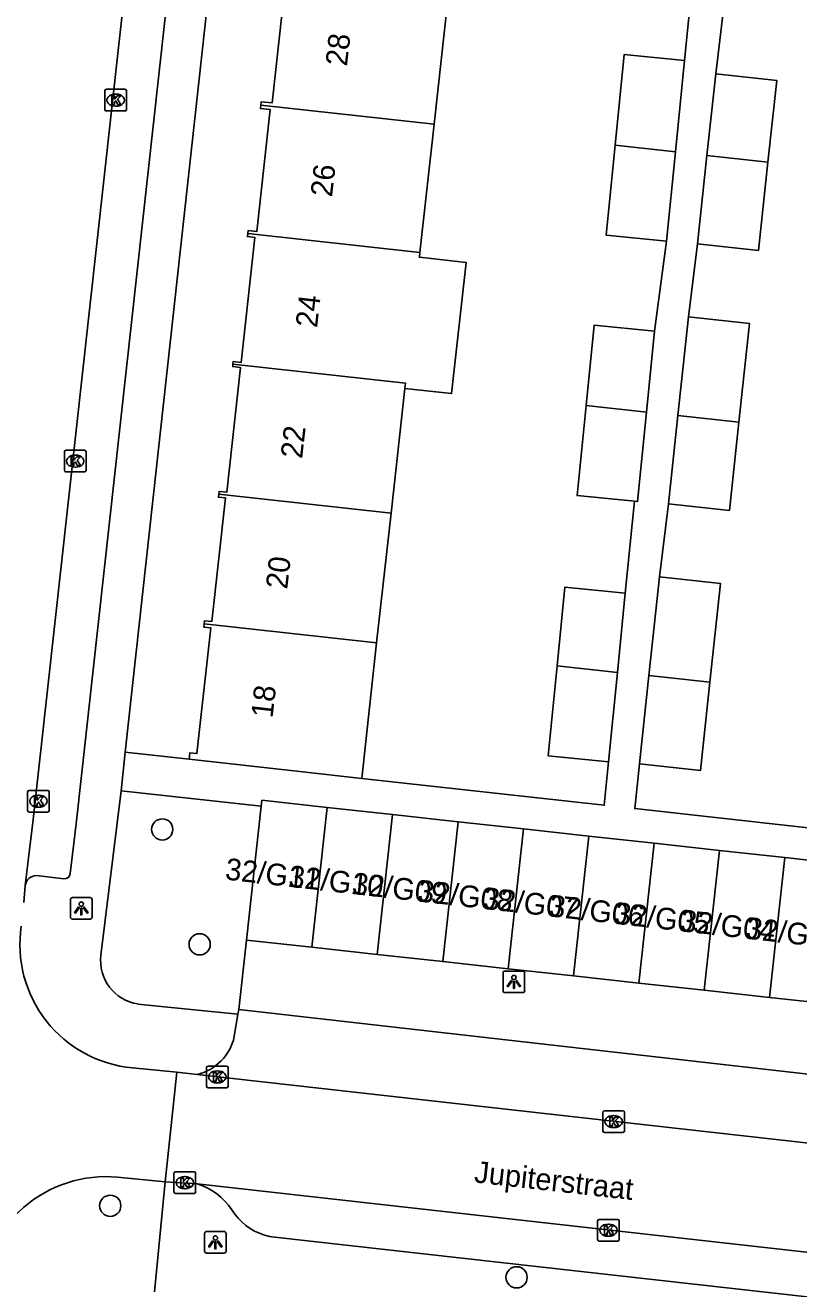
# Model space of a CAD drawing. Extents: x 161928 to 163055, y 386475 to 387428.
# Drawn here: x 162068.7 to 162104.4, y 386644.6 to 386702.9 of the extents above; entities that cross this region are included whole.
import ezdxf

# ---------------------------------------------------------------- set-up
doc = ezdxf.new("R2010")
doc.units = 0
for name, color, linetype in [('IMGEO_Boom', 7, 'Continuous'), ('IMGEO_Kolk', 7, 'Continuous'), ('IMGEO_Lichtpunt', 7, 'Continuous'), ('IMGEO_Openbare_ruimte_label', 7, 'Continuous'), ('IMGEO_Pand', 7, 'Continuous'), ('IMGEO_Pand_nummerreeks', 7, 'Continuous'), ('IMGEO_Rijbaan_lokaal_open', 7, 'Continuous'), ('IMGEO_Voetpad_open', 7, 'Continuous')]:
    doc.layers.add(name, color=color, linetype=linetype)

msp = doc.modelspace()

# ---------------------------------------------------------------- linework, layer by layer
at = {"layer": 'IMGEO_Boom'}
for centre in [(162075.063, 386665.823), (162076.79, 386660.524), (162072.666, 386648.465), (162091.411, 386645.165)]:
    msp.add_circle(centre, 0.489, dxfattribs=at)
at = {"layer": 'IMGEO_Kolk'}
for p, q in [((162072.415, 386699.036), (162072.415, 386699.888)), ((162072.49, 386699.962), (162073.342, 386699.962)), ((162072.903, 386699.742), (162072.928, 386699.742)), ((162073.416, 386699.888), (162073.416, 386699.036)), ((162073.342, 386698.962), (162072.49, 386698.962)), ((162072.926, 386699.182), (162072.901, 386699.182)), ((162070.549, 386682.388), (162070.549, 386683.24)), ((162070.624, 386683.314), (162071.476, 386683.314)), ((162071.55, 386683.24), (162071.55, 386682.388)), ((162071.037, 386683.094), (162071.062, 386683.094)), ((162071.476, 386682.314), (162070.624, 386682.314)), ((162071.06, 386682.534), (162071.035, 386682.534)), ((162068.852, 386666.699), (162068.852, 386667.551)), ((162068.927, 386667.625), (162069.779, 386667.625)), ((162069.853, 386667.551), (162069.853, 386666.699)), ((162069.363, 386666.845), (162069.338, 386666.845)), ((162069.34, 386667.405), (162069.365, 386667.405)), ((162069.779, 386666.625), (162068.927, 386666.625)), ((162077.106, 386653.985), (162077.106, 386654.837)), ((162077.181, 386654.911), (162078.033, 386654.911)), ((162077.594, 386654.691), (162077.619, 386654.691)), ((162078.107, 386654.837), (162078.107, 386653.985)), ((162077.617, 386654.131), (162077.592, 386654.131)), ((162078.033, 386653.911), (162077.181, 386653.911)), ((162095.389, 386651.923), (162095.389, 386652.775)), ((162095.464, 386652.849), (162096.316, 386652.849)), ((162095.877, 386652.629), (162095.902, 386652.629)), ((162096.39, 386652.775), (162096.39, 386651.923)), ((162096.316, 386651.849), (162095.464, 386651.849)), ((162095.9, 386652.069), (162095.875, 386652.069)), ((162075.605, 386649.108), (162075.605, 386649.96)), ((162075.68, 386650.034), (162076.532, 386650.034)), ((162076.606, 386649.96), (162076.606, 386649.108)), ((162076.093, 386649.814), (162076.118, 386649.814)), ((162076.532, 386649.034), (162075.68, 386649.034)), ((162076.116, 386649.254), (162076.091, 386649.254)), ((162095.148, 386646.912), (162095.148, 386647.764)), ((162095.223, 386647.838), (162096.075, 386647.838)), ((162095.636, 386647.618), (162095.661, 386647.618)), ((162096.149, 386647.764), (162096.149, 386646.912)), ((162095.659, 386647.058), (162095.634, 386647.058)), ((162096.075, 386646.838), (162095.223, 386646.838))]:
    msp.add_line(p, q, dxfattribs=at)
for points in [[(162072.415, 386699.036), (162072.415, 386699.888)], [(162072.49, 386699.962), (162073.342, 386699.962)], [(162072.736, 386699.662), (162072.859, 386699.662), (162072.859, 386699.511), (162072.989, 386699.662), (162073.153, 386699.662), (162073.007, 386699.511), (162073.16, 386699.262), (162073.008, 386699.262), (162072.923, 386699.426), (162072.859, 386699.359), (162072.859, 386699.262), (162072.736, 386699.262), (162072.736, 386699.662)], [(162073.416, 386699.888), (162073.416, 386699.036)], [(162073.342, 386698.962), (162072.49, 386698.962)], [(162070.549, 386682.388), (162070.549, 386683.24)], [(162070.624, 386683.314), (162071.476, 386683.314)], [(162071.55, 386683.24), (162071.55, 386682.388)], [(162070.87, 386683.014), (162070.993, 386683.014), (162070.993, 386682.863), (162071.123, 386683.014), (162071.287, 386683.014), (162071.141, 386682.863), (162071.294, 386682.614), (162071.142, 386682.614), (162071.057, 386682.778), (162070.993, 386682.711), (162070.993, 386682.614), (162070.87, 386682.614), (162070.87, 386683.014)], [(162071.476, 386682.314), (162070.624, 386682.314)], [(162068.852, 386666.699), (162068.852, 386667.551)], [(162068.927, 386667.625), (162069.779, 386667.625)], [(162069.853, 386667.551), (162069.853, 386666.699)], [(162069.173, 386667.325), (162069.296, 386667.325), (162069.296, 386667.174), (162069.426, 386667.325), (162069.59, 386667.325), (162069.444, 386667.174), (162069.597, 386666.925), (162069.445, 386666.925), (162069.36, 386667.089), (162069.296, 386667.022), (162069.296, 386666.925), (162069.173, 386666.925), (162069.173, 386667.325)], [(162069.779, 386666.625), (162068.927, 386666.625)], [(162077.106, 386653.985), (162077.106, 386654.837)], [(162077.181, 386654.911), (162078.033, 386654.911)], [(162077.427, 386654.611), (162077.55, 386654.611), (162077.55, 386654.46), (162077.68, 386654.611), (162077.844, 386654.611), (162077.698, 386654.46), (162077.851, 386654.211), (162077.699, 386654.211), (162077.614, 386654.375), (162077.55, 386654.308), (162077.55, 386654.211), (162077.427, 386654.211), (162077.427, 386654.611)], [(162078.107, 386654.837), (162078.107, 386653.985)], [(162078.033, 386653.911), (162077.181, 386653.911)], [(162095.389, 386651.923), (162095.389, 386652.775)], [(162095.464, 386652.849), (162096.316, 386652.849)], [(162095.71, 386652.549), (162095.833, 386652.549), (162095.833, 386652.398), (162095.963, 386652.549), (162096.127, 386652.549), (162095.981, 386652.398), (162096.134, 386652.149), (162095.982, 386652.149), (162095.897, 386652.313), (162095.833, 386652.246), (162095.833, 386652.149), (162095.71, 386652.149), (162095.71, 386652.549)], [(162096.39, 386652.775), (162096.39, 386651.923)], [(162096.316, 386651.849), (162095.464, 386651.849)], [(162075.605, 386649.108), (162075.605, 386649.96)], [(162075.68, 386650.034), (162076.532, 386650.034)], [(162076.606, 386649.96), (162076.606, 386649.108)], [(162075.926, 386649.734), (162076.049, 386649.734), (162076.049, 386649.583), (162076.179, 386649.734), (162076.343, 386649.734), (162076.197, 386649.583), (162076.35, 386649.334), (162076.198, 386649.334), (162076.113, 386649.498), (162076.049, 386649.431), (162076.049, 386649.334), (162075.926, 386649.334), (162075.926, 386649.734)], [(162076.532, 386649.034), (162075.68, 386649.034)], [(162095.148, 386646.912), (162095.148, 386647.764)], [(162095.223, 386647.838), (162096.075, 386647.838)], [(162096.149, 386647.764), (162096.149, 386646.912)], [(162095.469, 386647.538), (162095.592, 386647.538), (162095.592, 386647.387), (162095.722, 386647.538), (162095.886, 386647.538), (162095.74, 386647.387), (162095.893, 386647.138), (162095.741, 386647.138), (162095.656, 386647.302), (162095.592, 386647.235), (162095.592, 386647.138), (162095.469, 386647.138), (162095.469, 386647.538)], [(162096.075, 386646.838), (162095.223, 386646.838)]]:
    msp.add_lwpolyline(points, dxfattribs=at)
for centre, start, end in [((162072.492, 386699.886), 91.55205, 178.44795), ((162072.492, 386699.886), 91.55205, 178.44795), ((162073.34, 386699.886), 1.55205, 88.44795), ((162073.34, 386699.886), 1.55205, 88.44795), ((162072.492, 386699.038), 181.55205, 268.44795), ((162072.492, 386699.038), 181.55205, 268.44795), ((162073.34, 386699.038), 271.55205, 358.44795), ((162073.34, 386699.038), 271.55205, 358.44795), ((162070.626, 386683.238), 91.55205, 178.44795), ((162070.626, 386683.238), 91.55205, 178.44795), ((162071.474, 386683.238), 1.55205, 88.44795), ((162071.474, 386683.238), 1.55205, 88.44795), ((162070.626, 386682.39), 181.55205, 268.44795), ((162070.626, 386682.39), 181.55205, 268.44795), ((162071.474, 386682.39), 271.55205, 358.44795), ((162071.474, 386682.39), 271.55205, 358.44795), ((162068.929, 386667.549), 91.55205, 178.44795), ((162068.929, 386667.549), 91.55205, 178.44795), ((162069.777, 386667.549), 1.55205, 88.44795), ((162069.777, 386667.549), 1.55205, 88.44795), ((162068.929, 386666.701), 181.55205, 268.44795), ((162068.929, 386666.701), 181.55205, 268.44795), ((162069.777, 386666.701), 271.55205, 358.44795), ((162069.777, 386666.701), 271.55205, 358.44795), ((162077.183, 386654.835), 91.55205, 178.44795), ((162077.183, 386654.835), 91.55205, 178.44795), ((162078.031, 386654.835), 1.55205, 88.44795), ((162078.031, 386654.835), 1.55205, 88.44795), ((162077.183, 386653.987), 181.55205, 268.44795), ((162077.183, 386653.987), 181.55205, 268.44795), ((162078.031, 386653.987), 271.55205, 358.44795), ((162078.031, 386653.987), 271.55205, 358.44795), ((162095.466, 386652.773), 91.55205, 178.44795), ((162095.466, 386652.773), 91.55205, 178.44795), ((162096.314, 386652.773), 1.55205, 88.44795), ((162096.314, 386652.773), 1.55205, 88.44795), ((162095.466, 386651.925), 181.55205, 268.44795), ((162095.466, 386651.925), 181.55205, 268.44795), ((162096.314, 386651.925), 271.55205, 358.44795), ((162096.314, 386651.925), 271.55205, 358.44795), ((162075.682, 386649.958), 91.55205, 178.44795), ((162075.682, 386649.958), 91.55205, 178.44795), ((162076.53, 386649.958), 1.55205, 88.44795), ((162076.53, 386649.958), 1.55205, 88.44795), ((162075.682, 386649.11), 181.55205, 268.44795), ((162075.682, 386649.11), 181.55205, 268.44795), ((162076.53, 386649.11), 271.55205, 358.44795), ((162076.53, 386649.11), 271.55205, 358.44795), ((162095.225, 386647.762), 91.55205, 178.44795), ((162095.225, 386647.762), 91.55205, 178.44795), ((162096.073, 386647.762), 1.55205, 88.44795), ((162096.073, 386647.762), 1.55205, 88.44795), ((162095.225, 386646.914), 181.55205, 268.44795), ((162095.225, 386646.914), 181.55205, 268.44795), ((162096.073, 386646.914), 271.55205, 358.44795), ((162096.073, 386646.914), 271.55205, 358.44795)]:
    msp.add_arc(centre, 0.0765, start, end, dxfattribs=at)
for centre, major_axis, ratio, start_param, end_param in [((162072.902, 386699.462), (-0.387, 0.002), 0.722429, 4.712389, 7.853982), ((162072.927, 386699.462), (-0.39, 0.002), 0.717154, 1.570796, 4.712389), ((162071.036, 386682.814), (-0.387, 0.002), 0.722429, 4.712389, 7.853982), ((162071.061, 386682.814), (-0.39, 0.002), 0.717154, 1.570796, 4.712389), ((162069.339, 386667.125), (-0.387, 0.002), 0.722429, 4.712389, 7.853982), ((162069.364, 386667.125), (-0.39, 0.002), 0.717154, 1.570796, 4.712389), ((162077.593, 386654.411), (-0.387, 0.002), 0.722429, 4.712389, 7.853982), ((162077.618, 386654.411), (-0.39, 0.002), 0.717154, 1.570796, 4.712389), ((162095.876, 386652.349), (-0.387, 0.002), 0.722429, 4.712389, 7.853982), ((162095.901, 386652.349), (-0.39, 0.002), 0.717154, 1.570796, 4.712389), ((162076.092, 386649.534), (-0.387, 0.002), 0.722429, 4.712389, 7.853982), ((162076.117, 386649.534), (-0.39, 0.002), 0.717154, 1.570796, 4.712389), ((162095.635, 386647.338), (-0.387, 0.002), 0.722429, 4.712389, 7.853982), ((162095.66, 386647.338), (-0.39, 0.002), 0.717154, 1.570796, 4.712389)]:
    msp.add_ellipse(centre, major_axis=major_axis, ratio=ratio, start_param=start_param, end_param=end_param, dxfattribs=at)
at = {"layer": 'IMGEO_Lichtpunt'}
for p, q in [((162070.83, 386662.584), (162070.83, 386661.777)), ((162070.83, 386662.584), (162070.83, 386661.777)), ((162071.732, 386662.679), (162070.924, 386662.679)), ((162071.732, 386662.679), (162070.924, 386662.679)), ((162071.826, 386661.777), (162071.826, 386662.584)), ((162071.826, 386661.777), (162071.826, 386662.584)), ((162070.924, 386661.683), (162071.732, 386661.683)), ((162070.924, 386661.683), (162071.732, 386661.683)), ((162091.69, 386659.292), (162090.882, 386659.292)), ((162091.69, 386659.292), (162090.882, 386659.292)), ((162090.788, 386659.197), (162090.788, 386658.39)), ((162090.788, 386659.197), (162090.788, 386658.39)), ((162091.784, 386658.39), (162091.784, 386659.197)), ((162091.784, 386658.39), (162091.784, 386659.197)), ((162090.882, 386658.296), (162091.69, 386658.296)), ((162090.882, 386658.296), (162091.69, 386658.296)), ((162077.016, 386647.185), (162077.016, 386646.378)), ((162077.016, 386647.185), (162077.016, 386646.378)), ((162077.918, 386647.28), (162077.11, 386647.28)), ((162077.918, 386647.28), (162077.11, 386647.28)), ((162078.012, 386646.378), (162078.012, 386647.185)), ((162078.012, 386646.378), (162078.012, 386647.185)), ((162077.11, 386646.284), (162077.918, 386646.284)), ((162077.11, 386646.284), (162077.918, 386646.284))]:
    msp.add_line(p, q, dxfattribs=at)
for points in [[(162071.204, 386662.248), (162071.243, 386662.22), (162071.055, 386661.958), (162071.017, 386661.985), (162071.204, 386662.248)], [(162071.306, 386662.2), (162071.353, 386662.2), (162071.353, 386661.878), (162071.306, 386661.878), (162071.306, 386662.2)], [(162071.416, 386662.22), (162071.454, 386662.247), (162071.641, 386661.985), (162071.602, 386661.957), (162071.416, 386662.22)], [(162091.162, 386658.861), (162091.201, 386658.833), (162091.013, 386658.571), (162090.975, 386658.598), (162091.162, 386658.861)], [(162091.264, 386658.813), (162091.311, 386658.813), (162091.311, 386658.491), (162091.264, 386658.491), (162091.264, 386658.813)], [(162091.374, 386658.833), (162091.412, 386658.86), (162091.599, 386658.598), (162091.56, 386658.57), (162091.374, 386658.833)], [(162077.39, 386646.849), (162077.429, 386646.821), (162077.241, 386646.559), (162077.203, 386646.586), (162077.39, 386646.849)], [(162077.492, 386646.801), (162077.539, 386646.801), (162077.539, 386646.479), (162077.492, 386646.479), (162077.492, 386646.801)], [(162077.602, 386646.821), (162077.64, 386646.848), (162077.827, 386646.586), (162077.788, 386646.558), (162077.602, 386646.821)]]:
    msp.add_lwpolyline(points, dxfattribs=at)
for centre in [(162071.329, 386662.382), (162091.287, 386658.995), (162077.515, 386646.983)]:
    msp.add_circle(centre, 0.0994, dxfattribs=at)
for centre, start, end in [((162070.924, 386662.584), 90, 180), ((162070.924, 386662.584), 90, 180), ((162071.732, 386662.584), 0, 90), ((162071.732, 386662.584), 0, 90), ((162070.924, 386661.777), 180, 270), ((162070.924, 386661.777), 180, 270), ((162071.732, 386661.777), 270, 0), ((162071.732, 386661.777), 270, 360), ((162090.882, 386659.197), 90, 180), ((162090.882, 386659.197), 90, 180), ((162091.69, 386659.197), 0, 90), ((162091.69, 386659.197), 0, 90), ((162090.882, 386658.39), 180, 270), ((162090.882, 386658.39), 180, 270), ((162091.69, 386658.39), 270, 0), ((162091.69, 386658.39), 270, 360), ((162077.11, 386647.185), 90, 180), ((162077.11, 386647.185), 90, 180), ((162077.918, 386647.185), 0, 90), ((162077.918, 386647.185), 0, 90), ((162077.11, 386646.378), 180, 270), ((162077.11, 386646.378), 180, 270), ((162077.918, 386646.378), 270, 0), ((162077.918, 386646.378), 270, 360)]:
    msp.add_arc(centre, 0.0946, start, end, dxfattribs=at)
at = {"layer": 'IMGEO_Pand'}
for points in [[(162079.613, 386699.232), (162079.63, 386699.386), (162080.13, 386699.331), (162080.752, 386704.956), (162080.259, 386705.01), (162080.272, 386705.13)], [(162088.256, 386704.248), (162087.603, 386698.35)], [(162095.959, 386697.386), (162096.374, 386701.562), (162099.158, 386701.285)], [(162098.74, 386697.077), (162099.158, 386701.285)], [(162100.194, 386696.914), (162100.597, 386700.674)], [(162100.597, 386700.674), (162103.412, 386700.372), (162103.007, 386696.597)], [(162079.012, 386693.308), (162079.027, 386693.443), (162079.426, 386693.399), (162080.05, 386699.029), (162079.596, 386699.08), (162079.613, 386699.232)], [(162087.603, 386698.35), (162079.613, 386699.232)], [(162087.603, 386698.35), (162086.949, 386692.432)], [(162098.33, 386692.953), (162095.546, 386693.23), (162095.959, 386697.386)], [(162098.74, 386697.077), (162095.959, 386697.386)], [(162098.33, 386692.953), (162098.74, 386697.077)], [(162099.755, 386692.829), (162100.194, 386696.914)], [(162099.755, 386692.829), (162102.57, 386692.527), (162103.007, 386696.597)], [(162103.007, 386696.597), (162100.194, 386696.914)], [(162079.012, 386693.308), (162078.997, 386693.168), (162079.343, 386693.129), (162078.705, 386687.369), (162078.34, 386687.409), (162078.327, 386687.29)], [(162086.949, 386692.432), (162079.012, 386693.308)], [(162086.255, 386686.169), (162088.414, 386685.93), (162089.084, 386691.98), (162086.925, 386692.219), (162086.949, 386692.432)], [(162094.619, 386685.38), (162094.986, 386689.076), (162097.77, 386688.799)], [(162098.857, 386684.922), (162099.344, 386689.462)], [(162101.67, 386684.605), (162102.159, 386689.16), (162099.344, 386689.462)], [(162097.77, 386688.799), (162097.4, 386685.071)], [(162078.327, 386687.29), (162078.314, 386687.171), (162078.676, 386687.13), (162078.04, 386681.377), (162077.688, 386681.415), (162077.674, 386681.282)], [(162078.327, 386687.29), (162086.282, 386686.412), (162086.255, 386686.169)], [(162085.618, 386680.405), (162086.255, 386686.169)], [(162096.847, 386680.961), (162094.206, 386681.224), (162094.619, 386685.38)], [(162097.4, 386685.071), (162094.619, 386685.38)], [(162096.847, 386680.961), (162096.99, 386680.947), (162097.4, 386685.071)], [(162098.857, 386684.922), (162098.418, 386680.837)], [(162101.67, 386684.605), (162098.857, 386684.922)], [(162098.418, 386680.837), (162101.233, 386680.535), (162101.67, 386684.605)], [(162076.995, 386675.305), (162077.011, 386675.453), (162077.346, 386675.415), (162077.977, 386681.112), (162077.659, 386681.148), (162077.674, 386681.282)], [(162077.674, 386681.282), (162085.618, 386680.405)], [(162085.618, 386680.405), (162084.956, 386674.427)], [(162097.52, 386672.929), (162098.007, 386677.469)], [(162100.333, 386672.612), (162100.822, 386677.167), (162098.007, 386677.469)], [(162093.281, 386673.374), (162093.642, 386677.004), (162096.426, 386676.727)], [(162096.426, 386676.727), (162096.062, 386673.066)], [(162076.305, 386669.058), (162076.338, 386669.358), (162076.664, 386669.322), (162077.306, 386675.119), (162076.979, 386675.156), (162076.995, 386675.305)], [(162076.995, 386675.305), (162084.956, 386674.427)], [(162084.956, 386674.427), (162084.265, 386668.177)], [(162095.652, 386668.942), (162092.868, 386669.219), (162093.281, 386673.374)], [(162096.062, 386673.066), (162093.281, 386673.374)], [(162095.652, 386668.942), (162096.062, 386673.066)], [(162097.52, 386672.929), (162097.081, 386668.844)], [(162100.333, 386672.612), (162097.52, 386672.929)], [(162097.081, 386668.844), (162099.896, 386668.542), (162100.333, 386672.612)], [(162084.265, 386668.177), (162081.275, 386668.508), (162076.305, 386669.058)], [(162079.63, 386666.894), (162078.953, 386660.718)], [(162082.676, 386666.839), (162079.66, 386667.17), (162079.63, 386666.894)], [(162081.969, 386660.387), (162082.676, 386666.839)], [(162082.676, 386666.839), (162085.693, 386666.509)], [(162085.693, 386666.509), (162084.985, 386660.057)], [(162088.709, 386666.178), (162085.693, 386666.509)], [(162088.002, 386659.726), (162088.709, 386666.178)], [(162091.725, 386665.847), (162088.709, 386666.178)], [(162091.018, 386659.395), (162091.725, 386665.847)], [(162094.742, 386665.517), (162091.725, 386665.847)], [(162094.742, 386665.517), (162094.035, 386659.065)], [(162097.758, 386665.186), (162094.742, 386665.517)], [(162097.051, 386658.734), (162097.758, 386665.186)], [(162100.775, 386664.856), (162097.758, 386665.186)], [(162100.775, 386664.856), (162100.067, 386658.404)], [(162103.791, 386664.525), (162100.775, 386664.856)], [(162103.084, 386658.073), (162103.791, 386664.525)], [(162103.791, 386664.525), (162106.807, 386664.194)], [(162078.953, 386660.718), (162081.969, 386660.387)], [(162081.969, 386660.387), (162084.985, 386660.057)], [(162084.985, 386660.057), (162088.002, 386659.726)], [(162088.002, 386659.726), (162091.018, 386659.395)], [(162091.018, 386659.395), (162094.035, 386659.065)], [(162094.035, 386659.065), (162097.051, 386658.734)], [(162097.051, 386658.734), (162100.067, 386658.404)], [(162100.067, 386658.404), (162103.084, 386658.073)], [(162103.084, 386658.073), (162106.1, 386657.742)]]:
    msp.add_lwpolyline(points, dxfattribs=at)
at = {"layer": 'IMGEO_Rijbaan_lokaal_open'}
for points in [[(162075.324, 386722.497), (162069.106, 386666.289), (162068.747, 386663.239)], [(162068.747, 386663.239), (162068.677, 386662.451)], [(162073.687, 386654.827), (162075.74, 386654.622)], [(162075.194, 386649.565), (162075.74, 386654.622)], [(162075.74, 386654.622), (162076.671, 386654.518)], [(162076.671, 386654.518), (162113.796, 386650.359)], [(162075.194, 386649.565), (162072.999, 386649.785)], [(162076.681, 386649.471), (162075.194, 386649.565)], [(162124.536, 386644.116), (162076.681, 386649.471)]]:
    msp.add_lwpolyline(points, dxfattribs=at)
for centre, radius, start, end in [((162074.21, 386660.515), 5.712, 171.39757, 264.74184), ((162072.464, 386644.043), 5.767, 84.67795, 177.64363)]:
    msp.add_arc(centre, radius, start, end, dxfattribs=at)
at = {"layer": 'IMGEO_Voetpad_open'}
for points in [[(162077.22, 386721.538), (162071.089, 386666.087), (162070.821, 386663.793)], [(162073.359, 386669.381), (162078.66, 386717.651)], [(162099.158, 386701.285), (162099.525, 386704.973)], [(162100.597, 386700.674), (162101.093, 386704.822)], [(162097.77, 386688.799), (162098.33, 386692.953)], [(162099.344, 386689.462), (162099.755, 386692.829)], [(162096.426, 386676.727), (162096.847, 386680.961)], [(162098.007, 386677.469), (162098.418, 386680.837)], [(162073.164, 386667.602), (162073.359, 386669.381)], [(162073.359, 386669.381), (162076.305, 386669.058)], [(162084.265, 386668.177), (162095.453, 386666.94), (162095.652, 386668.942)], [(162108.168, 386665.527), (162096.86, 386666.786), (162097.081, 386668.844)], [(162072.238, 386660.024), (162073.164, 386667.602)], [(162073.164, 386667.602), (162079.63, 386666.894)], [(162070.53, 386663.54), (162069.259, 386663.694)], [(162078.953, 386660.718), (162078.591, 386657.52)], [(162078.556, 386657.302), (162073.937, 386657.772)], [(162078.591, 386657.52), (162078.556, 386657.302)], [(162078.591, 386657.52), (162111.768, 386653.747)], [(162078.39, 386656.267), (162078.556, 386657.302)], [(162074.703, 386644.498), (162075.194, 386649.565)], [(162124.305, 386642.089), (162080.121, 386647.031), (162080.012, 386647.052), (162079.777, 386647.114), (162079.548, 386647.196), (162079.327, 386647.298), (162079.117, 386647.42), (162078.918, 386647.56), (162078.732, 386647.717), (162078.562, 386647.89), (162078.407, 386648.078), (162078.27, 386648.279), (162078.12, 386648.489), (162077.953, 386648.684), (162077.768, 386648.864), (162077.569, 386649.026), (162077.355, 386649.17), (162077.13, 386649.295), (162076.894, 386649.398), (162076.681, 386649.471)]]:
    msp.add_lwpolyline(points, dxfattribs=at)
for centre, radius, start, end in [((162069.262, 386663.174), 0.52, 90.38548, 172.86771), ((162070.547, 386663.814), 0.275, 266.44538, 355.56305), ((162074.242, 386659.769), 2.02, 172.75467, 261.31009), ((162076.13, 386656.769), 2.315, 283.509, 347.48225)]:
    msp.add_arc(centre, radius, start, end, dxfattribs=at)

# ---------------------------------------------------------------- texts
at = {"layer": 'IMGEO_Openbare_ruimte_label'}
msp.add_text('Jupiterstraat', height=1, rotation=353.62818, dxfattribs=at).set_placement((162089.427, 386649.546))
at = {"layer": 'IMGEO_Pand_nummerreeks'}
for s, rotation, p in [('28', 83.48461, (162083.584, 386701.002)), ('26', 83.48461, (162082.895, 386694.968)), ('24', 83.48568, (162082.205, 386688.937)), ('22', 83.48568, (162081.516, 386682.903)), ('20', 83.48461, (162080.829, 386676.878)), ('18', 83.48461, (162080.15, 386670.938)), ('32/G11', 353.5315, (162077.934, 386663.517)), ('32/G10', 353.5315, (162080.856, 386663.185)), ('32/G09', 353.5315, (162083.788, 386662.853)), ('32/G08', 353.5315, (162086.823, 386662.509)), ('32/G07', 353.5315, (162089.848, 386662.166)), ('32/G06', 353.5315, (162092.877, 386661.822)), ('32/G05', 353.5315, (162095.906, 386661.479)), ('32/G04', 353.5315, (162098.934, 386661.136)), ('32/G03', 353.5315, (162101.963, 386660.792))]:
    msp.add_text(s, height=1, rotation=rotation, dxfattribs=at).set_placement(p)

doc.saveas('drawing.dxf')
